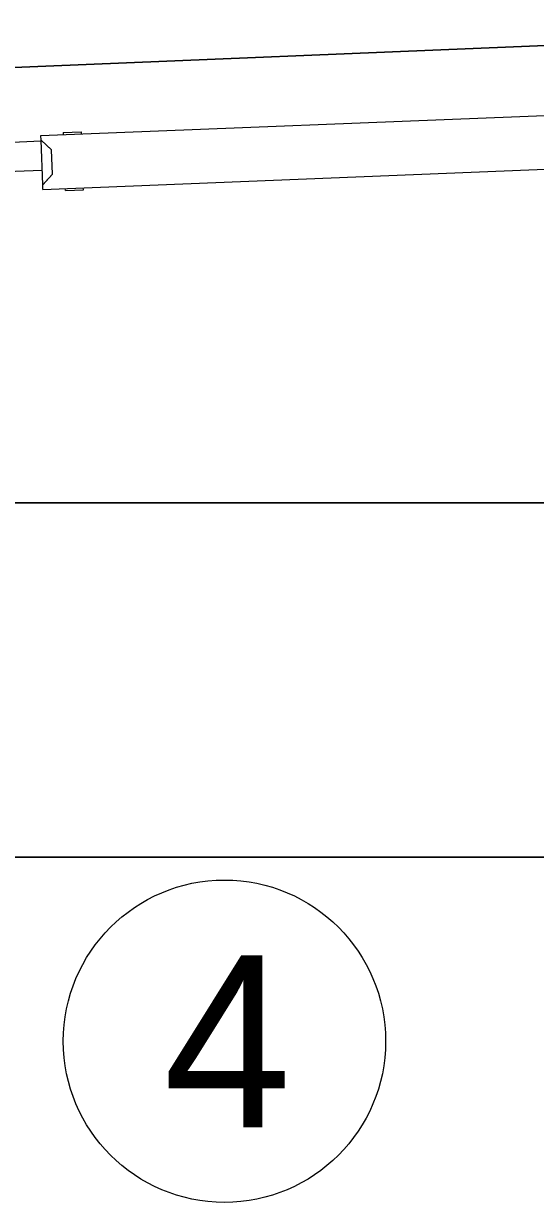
# Model space of a CAD drawing. Extents: x 9538 to 81668, y 7600 to 11751.
# Drawn here: x 18597.7 to 18645.3, y 9635.2 to 9744.9 of the extents above; entities that cross this region are included whole.
import ezdxf

# ---------------------------------------------------------------- set-up
doc = ezdxf.new("R2010")
doc.units = 0
for name, color, linetype in [('DsnShtMinorGrid13', 7, 'Continuous'), ('dsnStdNameDate', 7, 'Continuous'), ('dsnStdTable', 7, 'Continuous')]:
    doc.layers.add(name, color=color, linetype=linetype)

msp = doc.modelspace()

# ---------------------------------------------------------------- linework, layer by layer
at = {"layer": 'DsnShtMinorGrid13'}
msp.add_circle((18616.38, 9650.18), 15, dxfattribs=at)
at = {"layer": 'dsnStdNameDate'}
for p, q in [((18649.56, 9742.98), (18220.71, 9725.37)), ((17721.75, 9700.29), (18696.11, 9700.29)), ((18753.66, 9700.29), (17721.75, 9700.29))]:
    msp.add_line(p, q, dxfattribs=at)
at = {"layer": 'dsnStdTable'}
for p, q in [((18220.71, 9725.37), (18696.11, 9744.89)), ((18599.29, 9734.46), (18664.03, 9737.05)), ((18599.29, 9734.46), (18664.03, 9737.05)), ((18601.36, 9734.75), (18603.03, 9734.82)), ((18601.36, 9734.75), (18603.03, 9734.82)), ((18601.36, 9734.75), (18601.37, 9734.54)), ((18601.36, 9734.75), (18601.37, 9734.54)), ((18603.03, 9734.82), (18603.04, 9734.61)), ((18603.03, 9734.82), (18603.04, 9734.61)), ((18599.31, 9733.93), (18187.75, 9717.47)), ((18599.31, 9734.04), (18599.29, 9734.46)), ((18599.31, 9734.04), (18599.29, 9734.46)), ((18599.47, 9729.88), (18599.31, 9734.04)), ((18600.28, 9733.15), (18599.31, 9734.04)), ((18599.47, 9729.88), (18599.31, 9734.04)), ((18600.28, 9733.15), (18599.31, 9734.04)), ((18600.37, 9730.86), (18600.28, 9733.15)), ((18600.37, 9730.86), (18600.28, 9733.15)), ((18599.49, 9729.46), (18664.23, 9732.05)), ((18599.49, 9729.46), (18664.23, 9732.05)), ((18599.42, 9731.22), (18187.75, 9714.76)), ((18599.47, 9729.88), (18600.37, 9730.86)), ((18599.47, 9729.88), (18600.37, 9730.86)), ((18599.49, 9729.46), (18599.47, 9729.88)), ((18599.49, 9729.46), (18599.47, 9729.88)), ((18601.58, 9729.34), (18601.57, 9729.55)), ((18601.58, 9729.34), (18601.57, 9729.55)), ((18601.58, 9729.34), (18603.25, 9729.41)), ((18601.58, 9729.34), (18603.25, 9729.41)), ((18603.25, 9729.41), (18603.24, 9729.61)), ((18603.25, 9729.41), (18603.24, 9729.61)), ((17564, 9700.29), (18696.11, 9700.29)), ((17543, 9667.31), (19190.48, 9667.31)), ((18696.11, 9667.31), (17543, 9667.31))]:
    msp.add_line(p, q, dxfattribs=at)
for points in [[(18599.31, 9734.04), (18599.85, 9733.54), (18600.28, 9733.15)], [(18599.31, 9734.04), (18599.85, 9733.54), (18600.28, 9733.15)], [(18599.47, 9729.88), (18599.98, 9730.43), (18600.37, 9730.86)], [(18599.47, 9729.88), (18599.98, 9730.43), (18600.37, 9730.86)]]:
    msp.add_lwpolyline(points, dxfattribs=at)

# ---------------------------------------------------------------- texts
at = {"layer": 'DsnShtMinorGrid13'}
msp.add_text('4', height=16, dxfattribs=at).set_placement((18610.71, 9642.18))

doc.saveas('drawing.dxf')
